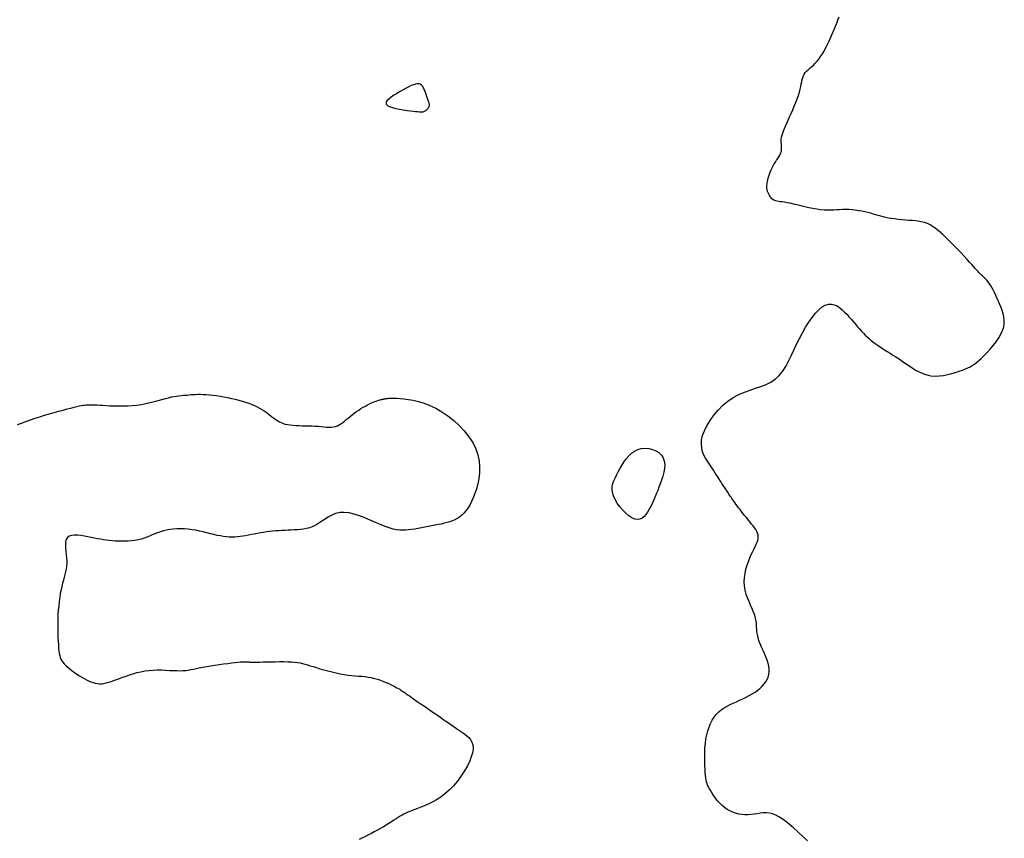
# Model space of a CAD drawing. Header units: millimetres. Extents: x 32690613 to 32693367, y 5343692 to 5344708.
# Tile 773 of 1009: x 32693276 to 32693296, y 5343964 to 5343980. Entities that reach past the tile are written whole.
import ezdxf

# ---------------------------------------------------------------- set-up
doc = ezdxf.new("R2010")
doc.units = ezdxf.units.MM
doc.header["$LTSCALE"] = 20
doc.layers.add('02-DGM_HL_493.00', color=102, linetype='Continuous')

msp = doc.modelspace()

# ---------------------------------------------------------------- linework, layer by layer
at = {"layer": '02-DGM_HL_493.00', "elevation": 493, "flags": 128}
for points in [[(32693292.339, 5343963.595), (32693292.238, 5343963.688), (32693292.145, 5343963.775), (32693292.059, 5343963.853), (32693291.978, 5343963.923), (32693291.904, 5343963.985), (32693291.833, 5343964.037), (32693291.766, 5343964.08), (32693291.701, 5343964.114), (32693291.637, 5343964.138), (32693291.574, 5343964.151), (32693291.511, 5343964.156), (32693291.449, 5343964.155), (32693291.386, 5343964.149), (32693291.324, 5343964.14), (32693291.262, 5343964.131), (32693291.2, 5343964.123), (32693291.137, 5343964.118), (32693291.075, 5343964.118), (32693291.013, 5343964.124), (32693290.951, 5343964.134), (32693290.89, 5343964.15), (32693290.831, 5343964.171), (32693290.773, 5343964.198), (32693290.718, 5343964.229), (32693290.665, 5343964.266), (32693290.614, 5343964.308), (32693290.567, 5343964.355), (32693290.524, 5343964.404), (32693290.484, 5343964.454), (32693290.447, 5343964.504), (32693290.414, 5343964.554), (32693290.385, 5343964.601), (32693290.361, 5343964.644), (32693290.34, 5343964.682), (32693290.324, 5343964.718), (32693290.311, 5343964.752), (32693290.3, 5343964.787), (32693290.292, 5343964.825), (32693290.286, 5343964.867), (32693290.28, 5343964.916), (32693290.276, 5343964.974), (32693290.271, 5343965.041), (32693290.267, 5343965.117), (32693290.265, 5343965.2), (32693290.264, 5343965.287), (32693290.266, 5343965.378), (32693290.27, 5343965.47), (32693290.278, 5343965.562), (32693290.29, 5343965.651), (32693290.306, 5343965.736), (32693290.327, 5343965.817), (32693290.352, 5343965.893), (32693290.382, 5343965.965), (32693290.416, 5343966.031), (32693290.455, 5343966.092), (32693290.499, 5343966.147), (32693290.547, 5343966.197), (32693290.599, 5343966.241), (32693290.655, 5343966.28), (32693290.715, 5343966.314), (32693290.777, 5343966.346), (32693290.841, 5343966.376), (32693290.906, 5343966.404), (32693290.971, 5343966.433), (32693291.037, 5343966.462), (32693291.101, 5343966.494), (32693291.163, 5343966.527), (32693291.224, 5343966.562), (32693291.281, 5343966.599), (32693291.335, 5343966.637), (32693291.384, 5343966.678), (32693291.429, 5343966.72), (32693291.468, 5343966.763), (32693291.5, 5343966.808), (32693291.527, 5343966.855), (32693291.546, 5343966.904), (32693291.56, 5343966.954), (32693291.567, 5343967.007), (32693291.567, 5343967.063), (32693291.56, 5343967.12), (32693291.547, 5343967.181), (32693291.527, 5343967.244), (32693291.502, 5343967.309), (32693291.474, 5343967.376), (32693291.444, 5343967.443), (32693291.414, 5343967.51), (32693291.386, 5343967.576), (32693291.361, 5343967.641), (32693291.342, 5343967.702), (32693291.329, 5343967.761), (32693291.32, 5343967.818), (32693291.315, 5343967.873), (32693291.312, 5343967.927), (32693291.308, 5343967.981), (32693291.302, 5343968.037), (32693291.291, 5343968.094), (32693291.275, 5343968.154), (32693291.252, 5343968.218), (32693291.224, 5343968.285), (32693291.193, 5343968.355), (32693291.16, 5343968.428), (32693291.129, 5343968.504), (32693291.102, 5343968.582), (32693291.08, 5343968.662), (32693291.067, 5343968.745), (32693291.063, 5343968.829), (32693291.068, 5343968.914), (32693291.08, 5343968.998), (32693291.099, 5343969.082), (32693291.122, 5343969.162), (32693291.148, 5343969.239), (32693291.177, 5343969.312), (32693291.206, 5343969.379), (32693291.234, 5343969.439), (32693291.261, 5343969.494), (32693291.285, 5343969.543), (32693291.306, 5343969.588), (32693291.324, 5343969.63), (32693291.337, 5343969.669), (32693291.345, 5343969.706), (32693291.347, 5343969.742), (32693291.342, 5343969.777), (32693291.331, 5343969.813), (32693291.315, 5343969.848), (32693291.295, 5343969.885), (32693291.27, 5343969.921), (32693291.243, 5343969.959), (32693291.212, 5343969.997), (32693291.18, 5343970.037), (32693291.147, 5343970.078), (32693291.113, 5343970.12), (32693291.078, 5343970.162), (32693291.044, 5343970.205), (32693291.011, 5343970.247), (32693290.979, 5343970.287), (32693290.949, 5343970.326), (32693290.92, 5343970.363), (32693290.894, 5343970.398), (32693290.871, 5343970.43), (32693290.85, 5343970.46), (32693290.83, 5343970.488), (32693290.813, 5343970.513), (32693290.797, 5343970.537), (32693290.782, 5343970.56), (32693290.768, 5343970.581), (32693290.755, 5343970.601), (32693290.742, 5343970.62), (32693290.729, 5343970.64), (32693290.715, 5343970.661), (32693290.7, 5343970.685), (32693290.683, 5343970.711), (32693290.663, 5343970.742), (32693290.64, 5343970.777), (32693290.613, 5343970.818), (32693290.583, 5343970.864), (32693290.55, 5343970.914), (32693290.515, 5343970.968), (32693290.478, 5343971.024), (32693290.439, 5343971.083), (32693290.4, 5343971.143), (32693290.36, 5343971.204), (32693290.321, 5343971.265), (32693290.283, 5343971.328), (32693290.25, 5343971.392), (32693290.223, 5343971.459), (32693290.205, 5343971.531), (32693290.197, 5343971.608), (32693290.201, 5343971.692), (32693290.221, 5343971.783), (32693290.257, 5343971.881), (32693290.307, 5343971.985), (32693290.372, 5343972.092), (32693290.448, 5343972.198), (32693290.535, 5343972.301), (32693290.631, 5343972.397), (32693290.733, 5343972.483), (32693290.841, 5343972.557), (32693290.953, 5343972.617), (32693291.066, 5343972.665), (32693291.18, 5343972.705), (32693291.292, 5343972.742), (32693291.401, 5343972.778), (32693291.505, 5343972.818), (32693291.602, 5343972.865), (32693291.69, 5343972.924), (32693291.768, 5343972.997), (32693291.838, 5343973.083), (32693291.902, 5343973.18), (32693291.96, 5343973.286), (32693292.015, 5343973.397), (32693292.068, 5343973.514), (32693292.123, 5343973.632), (32693292.179, 5343973.749), (32693292.239, 5343973.865), (32693292.302, 5343973.975), (32693292.367, 5343974.079), (32693292.434, 5343974.175), (32693292.502, 5343974.259), (32693292.57, 5343974.33), (32693292.636, 5343974.385), (32693292.702, 5343974.423), (32693292.764, 5343974.442), (32693292.825, 5343974.444), (32693292.883, 5343974.431), (32693292.939, 5343974.406), (32693292.992, 5343974.371), (32693293.044, 5343974.329), (32693293.093, 5343974.282), (32693293.141, 5343974.232), (32693293.187, 5343974.181), (32693293.231, 5343974.131), (32693293.273, 5343974.082), (32693293.315, 5343974.034), (32693293.355, 5343973.986), (32693293.394, 5343973.941), (32693293.433, 5343973.897), (32693293.471, 5343973.855), (32693293.509, 5343973.816), (32693293.547, 5343973.78), (32693293.586, 5343973.745), (32693293.625, 5343973.711), (32693293.666, 5343973.679), (32693293.708, 5343973.647), (32693293.753, 5343973.616), (32693293.799, 5343973.584), (32693293.849, 5343973.552), (32693293.9, 5343973.519), (32693293.955, 5343973.485), (32693294.011, 5343973.45), (32693294.07, 5343973.413), (32693294.13, 5343973.374), (32693294.192, 5343973.334), (32693294.256, 5343973.291), (32693294.321, 5343973.245), (32693294.388, 5343973.199), (32693294.456, 5343973.153), (32693294.526, 5343973.11), (32693294.599, 5343973.071), (32693294.674, 5343973.037), (32693294.752, 5343973.011), (32693294.834, 5343972.994), (32693294.918, 5343972.988), (32693295.004, 5343972.99), (32693295.09, 5343973), (32693295.175, 5343973.017), (32693295.258, 5343973.037), (32693295.336, 5343973.061), (32693295.409, 5343973.085), (32693295.475, 5343973.109), (32693295.533, 5343973.132), (32693295.583, 5343973.153), (32693295.63, 5343973.176), (32693295.673, 5343973.2), (32693295.715, 5343973.228), (32693295.758, 5343973.261), (32693295.804, 5343973.3), (32693295.855, 5343973.346), (32693295.911, 5343973.401), (32693295.972, 5343973.464), (32693296.034, 5343973.532), (32693296.096, 5343973.605), (32693296.155, 5343973.68), (32693296.207, 5343973.758), (32693296.252, 5343973.834), (32693296.287, 5343973.91), (32693296.309, 5343973.982), (32693296.32, 5343974.052), (32693296.321, 5343974.12), (32693296.313, 5343974.185), (32693296.299, 5343974.249), (32693296.279, 5343974.312), (32693296.256, 5343974.374), (32693296.231, 5343974.436), (32693296.204, 5343974.497), (32693296.177, 5343974.558), (32693296.149, 5343974.617), (32693296.122, 5343974.674), (32693296.094, 5343974.728), (32693296.067, 5343974.778), (32693296.041, 5343974.824), (32693296.015, 5343974.864), (32693295.99, 5343974.899), (32693295.966, 5343974.929), (32693295.943, 5343974.954), (32693295.921, 5343974.976), (32693295.899, 5343974.996), (32693295.879, 5343975.013), (32693295.859, 5343975.03), (32693295.84, 5343975.047), (32693295.822, 5343975.065), (32693295.803, 5343975.084), (32693295.783, 5343975.106), (32693295.76, 5343975.132), (32693295.734, 5343975.162), (32693295.702, 5343975.198), (32693295.665, 5343975.24), (32693295.62, 5343975.289), (32693295.568, 5343975.346), (32693295.509, 5343975.41), (32693295.446, 5343975.477), (32693295.38, 5343975.546), (32693295.313, 5343975.615), (32693295.248, 5343975.682), (32693295.185, 5343975.745), (32693295.127, 5343975.801), (32693295.076, 5343975.849), (32693295.03, 5343975.89), (32693294.99, 5343975.925), (32693294.954, 5343975.953), (32693294.923, 5343975.977), (32693294.894, 5343975.997), (32693294.868, 5343976.014), (32693294.843, 5343976.03), (32693294.819, 5343976.044), (32693294.795, 5343976.057), (32693294.77, 5343976.07), (32693294.742, 5343976.081), (32693294.711, 5343976.091), (32693294.674, 5343976.101), (32693294.632, 5343976.109), (32693294.582, 5343976.117), (32693294.525, 5343976.124), (32693294.461, 5343976.13), (32693294.393, 5343976.136), (32693294.321, 5343976.142), (32693294.248, 5343976.149), (32693294.176, 5343976.156), (32693294.106, 5343976.164), (32693294.041, 5343976.173), (32693293.981, 5343976.183), (32693293.925, 5343976.195), (32693293.873, 5343976.207), (32693293.823, 5343976.221), (32693293.774, 5343976.235), (32693293.725, 5343976.249), (32693293.674, 5343976.264), (32693293.621, 5343976.278), (32693293.563, 5343976.292), (32693293.502, 5343976.306), (32693293.439, 5343976.318), (32693293.374, 5343976.329), (32693293.308, 5343976.339), (32693293.242, 5343976.346), (32693293.177, 5343976.352), (32693293.114, 5343976.354), (32693293.052, 5343976.354), (32693292.992, 5343976.351), (32693292.932, 5343976.348), (32693292.872, 5343976.344), (32693292.81, 5343976.342), (32693292.746, 5343976.341), (32693292.679, 5343976.343), (32693292.607, 5343976.349), (32693292.531, 5343976.36), (32693292.451, 5343976.374), (32693292.369, 5343976.391), (32693292.287, 5343976.41), (32693292.206, 5343976.429), (32693292.129, 5343976.448), (32693292.056, 5343976.465), (32693291.989, 5343976.48), (32693291.93, 5343976.492), (32693291.878, 5343976.5), (32693291.832, 5343976.507), (32693291.793, 5343976.512), (32693291.758, 5343976.517), (32693291.729, 5343976.522), (32693291.702, 5343976.528), (32693291.679, 5343976.536), (32693291.659, 5343976.547), (32693291.641, 5343976.559), (32693291.624, 5343976.573), (32693291.61, 5343976.589), (32693291.597, 5343976.605), (32693291.586, 5343976.621), (32693291.576, 5343976.637), (32693291.567, 5343976.653), (32693291.559, 5343976.668), (32693291.552, 5343976.682), (32693291.546, 5343976.695), (32693291.54, 5343976.708), (32693291.535, 5343976.721), (32693291.531, 5343976.734), (32693291.528, 5343976.746), (32693291.525, 5343976.76), (32693291.522, 5343976.773), (32693291.521, 5343976.788), (32693291.52, 5343976.804), (32693291.52, 5343976.822), (32693291.521, 5343976.842), (32693291.524, 5343976.865), (32693291.528, 5343976.891), (32693291.534, 5343976.921), (32693291.541, 5343976.954), (32693291.55, 5343976.991), (32693291.562, 5343977.03), (32693291.575, 5343977.071), (32693291.59, 5343977.113), (32693291.607, 5343977.156), (32693291.625, 5343977.197), (32693291.646, 5343977.238), (32693291.669, 5343977.277), (32693291.693, 5343977.315), (32693291.717, 5343977.351), (32693291.741, 5343977.385), (32693291.762, 5343977.419), (32693291.782, 5343977.452), (32693291.798, 5343977.484), (32693291.809, 5343977.516), (32693291.816, 5343977.547), (32693291.819, 5343977.579), (32693291.819, 5343977.611), (32693291.816, 5343977.643), (32693291.814, 5343977.676), (32693291.811, 5343977.709), (32693291.811, 5343977.744), (32693291.813, 5343977.78), (32693291.819, 5343977.817), (32693291.828, 5343977.857), (32693291.841, 5343977.898), (32693291.857, 5343977.943), (32693291.876, 5343977.991), (32693291.898, 5343978.043), (32693291.923, 5343978.099), (32693291.951, 5343978.161), (32693291.981, 5343978.227), (32693292.012, 5343978.297), (32693292.044, 5343978.369), (32693292.075, 5343978.443), (32693292.106, 5343978.517), (32693292.133, 5343978.59), (32693292.158, 5343978.66), (32693292.179, 5343978.725), (32693292.195, 5343978.786), (32693292.207, 5343978.842), (32693292.217, 5343978.893), (32693292.226, 5343978.939), (32693292.235, 5343978.982), (32693292.246, 5343979.021), (32693292.259, 5343979.057), (32693292.276, 5343979.091), (32693292.298, 5343979.122), (32693292.325, 5343979.151), (32693292.355, 5343979.18), (32693292.388, 5343979.21), (32693292.424, 5343979.241), (32693292.461, 5343979.274), (32693292.498, 5343979.31), (32693292.536, 5343979.351), (32693292.572, 5343979.397), (32693292.608, 5343979.447), (32693292.643, 5343979.501), (32693292.676, 5343979.558), (32693292.709, 5343979.618), (32693292.74, 5343979.679), (32693292.771, 5343979.742), (32693292.8, 5343979.806), (32693292.828, 5343979.87), (32693292.856, 5343979.933), (32693292.882, 5343979.997), (32693292.908, 5343980.06), (32693292.933, 5343980.124), (32693292.958, 5343980.187), (32693292.982, 5343980.251)], [(32693276.37, 5343972.009), (32693276.454, 5343972.039), (32693276.542, 5343972.07), (32693276.633, 5343972.102), (32693276.727, 5343972.134), (32693276.824, 5343972.165), (32693276.921, 5343972.195), (32693277.018, 5343972.224), (32693277.113, 5343972.252), (32693277.205, 5343972.278), (32693277.293, 5343972.301), (32693277.376, 5343972.323), (32693277.451, 5343972.342), (32693277.517, 5343972.358), (32693277.575, 5343972.372), (32693277.623, 5343972.383), (32693277.665, 5343972.391), (32693277.7, 5343972.398), (32693277.73, 5343972.402), (32693277.757, 5343972.406), (32693277.781, 5343972.408), (32693277.804, 5343972.409), (32693277.826, 5343972.409), (32693277.851, 5343972.409), (32693277.877, 5343972.409), (32693277.908, 5343972.408), (32693277.943, 5343972.406), (32693277.985, 5343972.404), (32693278.034, 5343972.401), (32693278.092, 5343972.397), (32693278.16, 5343972.393), (32693278.235, 5343972.389), (32693278.318, 5343972.386), (32693278.407, 5343972.384), (32693278.499, 5343972.384), (32693278.593, 5343972.386), (32693278.689, 5343972.392), (32693278.784, 5343972.401), (32693278.876, 5343972.415), (32693278.967, 5343972.432), (32693279.054, 5343972.452), (32693279.138, 5343972.473), (32693279.217, 5343972.494), (32693279.292, 5343972.515), (32693279.363, 5343972.534), (32693279.427, 5343972.551), (32693279.487, 5343972.565), (32693279.541, 5343972.576), (32693279.59, 5343972.584), (32693279.637, 5343972.591), (32693279.68, 5343972.595), (32693279.721, 5343972.599), (32693279.762, 5343972.602), (32693279.802, 5343972.605), (32693279.842, 5343972.608), (32693279.883, 5343972.612), (32693279.926, 5343972.615), (32693279.971, 5343972.617), (32693280.019, 5343972.619), (32693280.071, 5343972.619), (32693280.126, 5343972.618), (32693280.186, 5343972.615), (32693280.251, 5343972.61), (32693280.321, 5343972.602), (32693280.394, 5343972.592), (32693280.469, 5343972.581), (32693280.546, 5343972.568), (32693280.623, 5343972.553), (32693280.699, 5343972.537), (32693280.774, 5343972.52), (32693280.846, 5343972.501), (32693280.916, 5343972.482), (32693280.982, 5343972.461), (32693281.046, 5343972.439), (32693281.107, 5343972.416), (32693281.164, 5343972.392), (32693281.217, 5343972.368), (32693281.267, 5343972.342), (32693281.313, 5343972.315), (32693281.356, 5343972.288), (32693281.396, 5343972.26), (32693281.433, 5343972.233), (32693281.468, 5343972.205), (32693281.502, 5343972.179), (32693281.535, 5343972.153), (32693281.567, 5343972.128), (32693281.6, 5343972.105), (32693281.633, 5343972.084), (32693281.667, 5343972.065), (32693281.703, 5343972.047), (32693281.742, 5343972.032), (32693281.784, 5343972.018), (32693281.83, 5343972.007), (32693281.881, 5343971.999), (32693281.937, 5343971.993), (32693281.997, 5343971.989), (32693282.061, 5343971.986), (32693282.127, 5343971.984), (32693282.193, 5343971.983), (32693282.26, 5343971.982), (32693282.327, 5343971.98), (32693282.391, 5343971.977), (32693282.452, 5343971.972), (32693282.51, 5343971.967), (32693282.565, 5343971.962), (32693282.618, 5343971.958), (32693282.667, 5343971.955), (32693282.714, 5343971.956), (32693282.758, 5343971.96), (32693282.8, 5343971.968), (32693282.839, 5343971.981), (32693282.876, 5343972), (32693282.912, 5343972.022), (32693282.947, 5343972.048), (32693282.982, 5343972.076), (32693283.018, 5343972.107), (32693283.055, 5343972.139), (32693283.095, 5343972.171), (32693283.136, 5343972.204), (32693283.18, 5343972.237), (32693283.225, 5343972.269), (32693283.271, 5343972.3), (32693283.316, 5343972.329), (32693283.362, 5343972.357), (32693283.406, 5343972.382), (32693283.449, 5343972.406), (32693283.489, 5343972.426), (32693283.527, 5343972.444), (32693283.563, 5343972.459), (32693283.596, 5343972.472), (32693283.626, 5343972.483), (32693283.654, 5343972.492), (32693283.679, 5343972.499), (32693283.701, 5343972.506), (32693283.72, 5343972.511), (32693283.737, 5343972.515), (32693283.752, 5343972.518), (32693283.765, 5343972.521), (32693283.776, 5343972.523), (32693283.787, 5343972.525), (32693283.798, 5343972.527), (32693283.808, 5343972.529), (32693283.819, 5343972.532), (32693283.832, 5343972.534), (32693283.849, 5343972.536), (32693283.87, 5343972.538), (32693283.898, 5343972.539), (32693283.934, 5343972.54), (32693283.98, 5343972.54), (32693284.037, 5343972.538), (32693284.105, 5343972.534), (32693284.185, 5343972.528), (32693284.275, 5343972.517), (32693284.374, 5343972.5), (32693284.48, 5343972.475), (32693284.592, 5343972.441), (32693284.708, 5343972.396), (32693284.828, 5343972.339), (32693284.95, 5343972.268), (32693285.072, 5343972.185), (32693285.19, 5343972.091), (32693285.302, 5343971.989), (32693285.405, 5343971.878), (32693285.497, 5343971.762), (32693285.575, 5343971.642), (32693285.636, 5343971.52), (32693285.678, 5343971.397), (32693285.703, 5343971.274), (32693285.713, 5343971.153), (32693285.711, 5343971.034), (32693285.698, 5343970.92), (32693285.676, 5343970.811), (32693285.649, 5343970.709), (32693285.618, 5343970.614), (32693285.585, 5343970.528), (32693285.55, 5343970.45), (32693285.514, 5343970.38), (32693285.477, 5343970.318), (32693285.437, 5343970.263), (32693285.396, 5343970.215), (32693285.353, 5343970.173), (32693285.309, 5343970.137), (32693285.262, 5343970.107), (32693285.214, 5343970.081), (32693285.163, 5343970.059), (32693285.11, 5343970.041), (32693285.055, 5343970.025), (32693284.997, 5343970.011), (32693284.938, 5343969.997), (32693284.875, 5343969.984), (32693284.81, 5343969.971), (32693284.743, 5343969.957), (32693284.675, 5343969.944), (32693284.606, 5343969.93), (32693284.538, 5343969.917), (32693284.47, 5343969.905), (32693284.404, 5343969.894), (32693284.34, 5343969.885), (32693284.279, 5343969.877), (32693284.22, 5343969.872), (32693284.16, 5343969.87), (32693284.099, 5343969.873), (32693284.034, 5343969.882), (32693283.965, 5343969.896), (32693283.889, 5343969.918), (32693283.804, 5343969.947), (32693283.711, 5343969.985), (32693283.61, 5343970.029), (32693283.504, 5343970.075), (32693283.395, 5343970.121), (32693283.285, 5343970.163), (32693283.178, 5343970.197), (32693283.074, 5343970.221), (32693282.976, 5343970.232), (32693282.886, 5343970.227), (32693282.803, 5343970.207), (32693282.727, 5343970.178), (32693282.656, 5343970.14), (32693282.589, 5343970.098), (32693282.525, 5343970.055), (32693282.463, 5343970.013), (32693282.402, 5343969.976), (32693282.341, 5343969.946), (32693282.279, 5343969.923), (32693282.217, 5343969.906), (32693282.155, 5343969.893), (32693282.093, 5343969.885), (32693282.031, 5343969.879), (32693281.968, 5343969.876), (32693281.906, 5343969.873), (32693281.843, 5343969.871), (32693281.781, 5343969.868), (32693281.718, 5343969.865), (32693281.656, 5343969.861), (32693281.594, 5343969.857), (32693281.531, 5343969.851), (32693281.469, 5343969.845), (32693281.407, 5343969.837), (32693281.345, 5343969.828), (32693281.283, 5343969.817), (32693281.221, 5343969.806), (32693281.16, 5343969.794), (32693281.1, 5343969.782), (32693281.041, 5343969.771), (32693280.983, 5343969.761), (32693280.926, 5343969.751), (32693280.871, 5343969.744), (32693280.817, 5343969.738), (32693280.763, 5343969.734), (32693280.708, 5343969.733), (32693280.653, 5343969.734), (32693280.596, 5343969.738), (32693280.537, 5343969.745), (32693280.476, 5343969.755), (32693280.411, 5343969.768), (32693280.344, 5343969.784), (32693280.274, 5343969.801), (32693280.202, 5343969.819), (32693280.128, 5343969.837), (32693280.053, 5343969.854), (32693279.976, 5343969.87), (32693279.9, 5343969.882), (32693279.823, 5343969.892), (32693279.746, 5343969.897), (32693279.67, 5343969.9), (32693279.595, 5343969.899), (32693279.522, 5343969.894), (32693279.452, 5343969.886), (32693279.385, 5343969.875), (32693279.321, 5343969.86), (32693279.261, 5343969.842), (32693279.204, 5343969.821), (32693279.149, 5343969.799), (32693279.095, 5343969.776), (32693279.042, 5343969.753), (32693278.988, 5343969.731), (32693278.932, 5343969.71), (32693278.873, 5343969.692), (32693278.811, 5343969.677), (32693278.746, 5343969.666), (32693278.679, 5343969.657), (32693278.611, 5343969.651), (32693278.543, 5343969.648), (32693278.475, 5343969.647), (32693278.409, 5343969.648), (32693278.345, 5343969.651), (32693278.284, 5343969.655), (32693278.224, 5343969.661), (32693278.167, 5343969.669), (32693278.109, 5343969.678), (32693278.051, 5343969.689), (32693277.991, 5343969.7), (32693277.929, 5343969.713), (32693277.864, 5343969.726), (32693277.795, 5343969.741), (32693277.724, 5343969.754), (32693277.653, 5343969.765), (32693277.585, 5343969.772), (32693277.521, 5343969.773), (32693277.464, 5343969.766), (32693277.417, 5343969.751), (32693277.38, 5343969.724), (32693277.357, 5343969.686), (32693277.344, 5343969.637), (32693277.34, 5343969.58), (32693277.343, 5343969.518), (32693277.35, 5343969.451), (32693277.358, 5343969.383), (32693277.366, 5343969.316), (32693277.371, 5343969.251), (32693277.371, 5343969.191), (32693277.366, 5343969.135), (32693277.357, 5343969.081), (32693277.346, 5343969.028), (32693277.332, 5343968.975), (32693277.316, 5343968.921), (32693277.299, 5343968.864), (32693277.283, 5343968.803), (32693277.267, 5343968.737), (32693277.252, 5343968.667), (32693277.238, 5343968.592), (32693277.225, 5343968.513), (32693277.214, 5343968.431), (32693277.205, 5343968.345), (32693277.197, 5343968.256), (32693277.191, 5343968.166), (32693277.187, 5343968.073), (32693277.186, 5343967.98), (32693277.185, 5343967.887), (32693277.187, 5343967.797), (32693277.19, 5343967.711), (32693277.194, 5343967.629), (32693277.198, 5343967.555), (32693277.204, 5343967.488), (32693277.209, 5343967.43), (32693277.216, 5343967.38), (32693277.225, 5343967.337), (32693277.236, 5343967.299), (32693277.251, 5343967.264), (32693277.269, 5343967.232), (32693277.291, 5343967.201), (32693277.319, 5343967.17), (32693277.352, 5343967.137), (32693277.39, 5343967.102), (32693277.432, 5343967.067), (32693277.477, 5343967.032), (32693277.525, 5343966.997), (32693277.574, 5343966.963), (32693277.623, 5343966.931), (32693277.671, 5343966.9), (32693277.719, 5343966.872), (32693277.765, 5343966.847), (32693277.81, 5343966.824), (32693277.855, 5343966.806), (32693277.899, 5343966.79), (32693277.943, 5343966.779), (32693277.987, 5343966.771), (32693278.031, 5343966.768), (32693278.076, 5343966.769), (32693278.121, 5343966.775), (32693278.168, 5343966.784), (32693278.217, 5343966.797), (32693278.267, 5343966.813), (32693278.321, 5343966.831), (32693278.377, 5343966.852), (32693278.437, 5343966.874), (32693278.5, 5343966.898), (32693278.567, 5343966.923), (32693278.638, 5343966.947), (32693278.711, 5343966.97), (32693278.787, 5343966.992), (32693278.866, 5343967.011), (32693278.946, 5343967.026), (32693279.029, 5343967.037), (32693279.113, 5343967.044), (32693279.198, 5343967.046), (32693279.282, 5343967.046), (32693279.364, 5343967.043), (32693279.444, 5343967.039), (32693279.52, 5343967.035), (32693279.592, 5343967.033), (32693279.658, 5343967.032), (32693279.717, 5343967.033), (32693279.772, 5343967.038), (32693279.824, 5343967.044), (32693279.875, 5343967.053), (32693279.927, 5343967.064), (32693279.983, 5343967.075), (32693280.044, 5343967.088), (32693280.113, 5343967.102), (32693280.19, 5343967.115), (32693280.274, 5343967.13), (32693280.362, 5343967.143), (32693280.451, 5343967.157), (32693280.539, 5343967.169), (32693280.623, 5343967.18), (32693280.701, 5343967.19), (32693280.768, 5343967.198), (32693280.825, 5343967.205), (32693280.871, 5343967.209), (32693280.908, 5343967.212), (32693280.938, 5343967.213), (32693280.962, 5343967.213), (32693280.981, 5343967.213), (32693280.998, 5343967.212), (32693281.014, 5343967.211), (32693281.031, 5343967.209), (32693281.049, 5343967.208), (32693281.07, 5343967.207), (32693281.096, 5343967.206), (32693281.128, 5343967.205), (32693281.167, 5343967.205), (32693281.214, 5343967.205), (32693281.271, 5343967.206), (32693281.339, 5343967.208), (32693281.415, 5343967.21), (32693281.497, 5343967.212), (32693281.583, 5343967.214), (32693281.669, 5343967.215), (32693281.754, 5343967.215), (32693281.835, 5343967.214), (32693281.908, 5343967.21), (32693281.973, 5343967.205), (32693282.031, 5343967.198), (32693282.084, 5343967.189), (32693282.134, 5343967.178), (32693282.183, 5343967.165), (32693282.233, 5343967.15), (32693282.287, 5343967.133), (32693282.347, 5343967.114), (32693282.414, 5343967.094), (32693282.487, 5343967.072), (32693282.566, 5343967.049), (32693282.648, 5343967.027), (32693282.731, 5343967.006), (32693282.815, 5343966.986), (32693282.898, 5343966.969), (32693282.979, 5343966.954), (32693283.056, 5343966.944), (32693283.129, 5343966.936), (32693283.199, 5343966.929), (32693283.267, 5343966.924), (32693283.332, 5343966.919), (32693283.397, 5343966.912), (32693283.46, 5343966.904), (32693283.523, 5343966.892), (32693283.586, 5343966.877), (32693283.649, 5343966.859), (32693283.71, 5343966.839), (32693283.769, 5343966.816), (32693283.825, 5343966.793), (32693283.878, 5343966.77), (32693283.927, 5343966.747), (32693283.971, 5343966.725), (32693284.009, 5343966.705), (32693284.042, 5343966.687), (32693284.072, 5343966.671), (32693284.098, 5343966.655), (32693284.122, 5343966.64), (32693284.144, 5343966.626), (32693284.165, 5343966.611), (32693284.186, 5343966.597), (32693284.208, 5343966.581), (32693284.232, 5343966.565), (32693284.258, 5343966.547), (32693284.287, 5343966.527), (32693284.321, 5343966.504), (32693284.359, 5343966.477), (32693284.404, 5343966.446), (32693284.455, 5343966.411), (32693284.514, 5343966.37), (32693284.579, 5343966.325), (32693284.647, 5343966.278), (32693284.719, 5343966.229), (32693284.791, 5343966.179), (32693284.862, 5343966.13), (32693284.93, 5343966.083), (32693284.994, 5343966.038), (32693285.053, 5343965.998), (32693285.106, 5343965.961), (32693285.155, 5343965.928), (32693285.2, 5343965.896), (32693285.244, 5343965.866), (32693285.286, 5343965.837), (32693285.327, 5343965.808), (32693285.37, 5343965.779), (32693285.413, 5343965.749), (32693285.456, 5343965.716), (32693285.495, 5343965.679), (32693285.53, 5343965.638), (32693285.558, 5343965.59), (32693285.576, 5343965.534), (32693285.583, 5343965.469), (32693285.575, 5343965.394), (32693285.553, 5343965.308), (32693285.517, 5343965.212), (32693285.468, 5343965.111), (32693285.408, 5343965.007), (32693285.34, 5343964.903), (32693285.264, 5343964.801), (32693285.184, 5343964.706), (32693285.099, 5343964.619), (32693285.013, 5343964.543), (32693284.927, 5343964.478), (32693284.84, 5343964.422), (32693284.756, 5343964.374), (32693284.675, 5343964.334), (32693284.598, 5343964.3), (32693284.526, 5343964.271), (32693284.461, 5343964.246), (32693284.403, 5343964.224), (32693284.351, 5343964.205), (32693284.305, 5343964.186), (32693284.262, 5343964.169), (32693284.223, 5343964.151), (32693284.185, 5343964.133), (32693284.147, 5343964.113), (32693284.108, 5343964.091), (32693284.067, 5343964.066), (32693284.024, 5343964.039), (32693283.978, 5343964.009), (32693283.93, 5343963.977), (32693283.879, 5343963.944), (32693283.825, 5343963.91), (32693283.769, 5343963.876), (32693283.709, 5343963.841), (32693283.647, 5343963.805), (32693283.582, 5343963.771), (32693283.518, 5343963.737), (32693283.454, 5343963.705), (32693283.392, 5343963.675), (32693283.334, 5343963.646), (32693283.282, 5343963.621)]]:
    msp.add_lwpolyline(points, dxfattribs=at)
for points in [[(32693284.315, 5343978.351), (32693284.372, 5343978.343), (32693284.42, 5343978.338), (32693284.459, 5343978.333), (32693284.49, 5343978.33), (32693284.516, 5343978.328), (32693284.537, 5343978.328), (32693284.555, 5343978.329), (32693284.57, 5343978.332), (32693284.585, 5343978.336), (32693284.599, 5343978.341), (32693284.612, 5343978.348), (32693284.625, 5343978.355), (32693284.636, 5343978.363), (32693284.647, 5343978.373), (32693284.657, 5343978.382), (32693284.666, 5343978.393), (32693284.674, 5343978.404), (32693284.681, 5343978.415), (32693284.687, 5343978.427), (32693284.692, 5343978.439), (32693284.695, 5343978.451), (32693284.698, 5343978.463), (32693284.699, 5343978.475), (32693284.699, 5343978.487), (32693284.697, 5343978.499), (32693284.694, 5343978.511), (32693284.689, 5343978.525), (32693284.684, 5343978.54), (32693284.677, 5343978.558), (32693284.669, 5343978.578), (32693284.66, 5343978.602), (32693284.65, 5343978.631), (32693284.64, 5343978.664), (32693284.628, 5343978.7), (32693284.615, 5343978.738), (32693284.6, 5343978.775), (32693284.583, 5343978.81), (32693284.563, 5343978.842), (32693284.541, 5343978.868), (32693284.515, 5343978.886), (32693284.487, 5343978.896), (32693284.454, 5343978.897), (32693284.418, 5343978.891), (32693284.377, 5343978.878), (32693284.333, 5343978.859), (32693284.284, 5343978.835), (32693284.23, 5343978.806), (32693284.171, 5343978.774), (32693284.108, 5343978.739), (32693284.043, 5343978.702), (32693283.981, 5343978.664), (32693283.924, 5343978.626), (32693283.876, 5343978.588), (32693283.841, 5343978.552), (32693283.823, 5343978.517), (32693283.825, 5343978.486), (32693283.849, 5343978.459), (32693283.892, 5343978.435), (32693283.951, 5343978.415), (32693284.02, 5343978.397), (32693284.095, 5343978.382), (32693284.172, 5343978.37), (32693284.247, 5343978.359)], [(32693289.426, 5343971.334), (32693289.447, 5343971.269), (32693289.455, 5343971.197), (32693289.45, 5343971.121), (32693289.437, 5343971.042), (32693289.416, 5343970.962), (32693289.392, 5343970.884), (32693289.365, 5343970.809), (32693289.338, 5343970.739), (32693289.314, 5343970.676), (32693289.292, 5343970.618), (32693289.271, 5343970.566), (32693289.251, 5343970.517), (32693289.231, 5343970.47), (32693289.21, 5343970.424), (32693289.188, 5343970.379), (32693289.165, 5343970.332), (32693289.138, 5343970.283), (32693289.109, 5343970.235), (32693289.077, 5343970.189), (32693289.041, 5343970.149), (32693289, 5343970.117), (32693288.956, 5343970.095), (32693288.907, 5343970.087), (32693288.852, 5343970.094), (32693288.793, 5343970.12), (32693288.731, 5343970.161), (32693288.668, 5343970.214), (32693288.606, 5343970.277), (32693288.548, 5343970.347), (32693288.497, 5343970.42), (32693288.453, 5343970.494), (32693288.421, 5343970.566), (32693288.401, 5343970.632), (32693288.393, 5343970.695), (32693288.395, 5343970.755), (32693288.407, 5343970.813), (32693288.426, 5343970.87), (32693288.451, 5343970.927), (32693288.481, 5343970.987), (32693288.515, 5343971.049), (32693288.551, 5343971.114), (32693288.59, 5343971.182), (32693288.632, 5343971.249), (32693288.678, 5343971.313), (32693288.728, 5343971.373), (32693288.783, 5343971.426), (32693288.844, 5343971.469), (32693288.91, 5343971.502), (32693288.982, 5343971.522), (32693289.058, 5343971.528), (32693289.134, 5343971.523), (32693289.208, 5343971.506), (32693289.277, 5343971.478), (32693289.338, 5343971.44), (32693289.389, 5343971.392)]]:
    msp.add_lwpolyline(points, close=True, dxfattribs=at)

doc.saveas('drawing.dxf')
